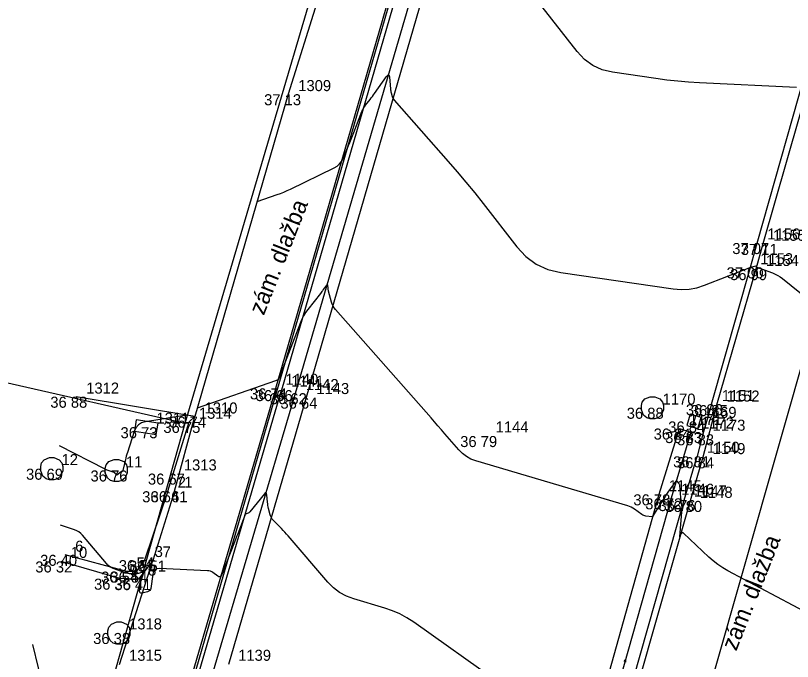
# Model space of a CAD drawing. Extents: x -702257 to -701487, y -1009871 to -1008841.
# Drawn here: x -701724.2 to -701706.61, y -1009209.84 to -1009195.22 of the extents above; entities that cross this region are included whole.
import ezdxf

# ---------------------------------------------------------------- set-up
doc = ezdxf.new("R2010")
doc.units = 0
for name, color, linetype in [('Ex_Major Contours', 7, 'Continuous'), ('Ex_Minor Contours', 7, 'Continuous'), ('Z_body', 7, 'Continuous'), ('Z_body_cisla', 7, 'Continuous'), ('Z_body_vysky_redukovane', 7, 'Continuous'), ('Z_chodnik', 7, 'Continuous'), ('Z_katastr_hranice', 7, 'Continuous'), ('Z_komunikace', 7, 'Continuous'), ('Z_obruba', 7, 'Continuous'), ('Z_pilire', 7, 'Continuous'), ('Z_ploty', 7, 'Continuous'), ('Z_popisy', 7, 'Continuous'), ('Z_rozhranni', 7, 'Continuous'), ('Z_site_kanalizace_znaky', 7, 'Continuous'), ('Z_zlabek', 7, 'Continuous')]:
    doc.layers.add(name, color=color, linetype=linetype)

# ---------------------------------------------------------------- blocks, each defined once
blk = doc.blocks.new('POINT_DISPLAY')
blk.add_line((0, 0), (0, 0))
blk = doc.blocks.new('Z620')
for p, q in [((-0.23, 0.13), (-0.17, 0.2)), ((-0.17, 0.2), (-0.05, 0.25)), ((-0.05, 0.25), (0.05, 0.25)), ((0.05, 0.25), (0.17, 0.2)), ((0.17, 0.2), (0.23, 0.13)), ((-0.25, 0.05), (-0.23, 0.13)), ((-0.25, -0.05), (-0.25, 0.05)), ((0.23, 0.13), (0.25, 0.05)), ((0.25, 0.05), (0.25, -0.05)), ((-0.2, -0.17), (-0.25, -0.05)), ((-0.13, -0.23), (-0.2, -0.17)), ((0.2, -0.17), (0.13, -0.23)), ((0.25, -0.05), (0.2, -0.17)), ((-0.05, -0.25), (-0.13, -0.23)), ((0.05, -0.25), (-0.05, -0.25)), ((0.13, -0.23), (0.05, -0.25))]:
    blk.add_line(p, q)
blk = doc.blocks.new('Z46260')
for p, q in [((0.13, 0.13), (-0.13, 0.13)), ((-0.13, 0.13), (-0.13, -0.13)), ((0.13, 0), (-0.13, 0)), ((0.13, -0.13), (0.13, 0.13)), ((-0.13, -0.13), (0.13, -0.13))]:
    blk.add_line(p, q)
blk = doc.blocks.new('Z666')
for p, q in [((-0.25, 0.13), (-0.25, -0.13)), ((0.25, 0.13), (-0.25, 0.13)), ((0.25, -0.13), (0.25, 0.13)), ((-0.25, -0.13), (0.25, -0.13))]:
    blk.add_line(p, q)

msp = doc.modelspace()

# ---------------------------------------------------------------- linework, layer by layer
at = {"layer": 'Ex_Major Contours'}
msp.add_lwpolyline([(-701718.733, -1009199.433), (-701718.276, -1009199.273), (-701718.2, -1009199.246), (-701718.125, -1009199.216), (-701718.051, -1009199.184), (-701717.978, -1009199.15), (-701716.985, -1009198.668), (-701716.919, -1009198.629), (-701716.863, -1009198.58), (-701716.817, -1009198.522), (-701716.782, -1009198.454), (-701716.66, -1009198.163), (-701716.63, -1009198.091), (-701716.6, -1009198.018), (-701716.571, -1009197.944), (-701716.542, -1009197.871), (-701716.358, -1009197.395), (-701716.341, -1009197.356), (-701716.322, -1009197.319), (-701716.3, -1009197.284), (-701716.276, -1009197.25), (-701716.171, -1009197.118), (-701716.146, -1009197.085), (-701716.12, -1009197.052), (-701716.095, -1009197.018), (-701716.071, -1009196.984), (-701715.799, -1009196.6), (-701715.773, -1009196.57), (-701715.753, -1009196.563), (-701715.739, -1009196.579), (-701715.732, -1009196.618), (-701715.71, -1009196.879), (-701715.708, -1009196.901), (-701715.705, -1009196.923), (-701715.7, -1009196.945), (-701715.695, -1009196.967), (-701715.671, -1009197.055), (-701715.664, -1009197.076), (-701715.654, -1009197.096), (-701715.643, -1009197.115), (-701715.629, -1009197.132), (-701714.405, -1009198.521), (-701714.201, -1009198.756), (-701714.002, -1009198.993), (-701713.805, -1009199.233), (-701713.613, -1009199.477), (-701712.85, -1009200.456), (-701712.644, -1009200.676), (-701712.41, -1009200.846), (-701712.146, -1009200.966), (-701711.854, -1009201.036), (-701709.313, -1009201.409), (-701709.13, -1009201.424), (-701708.95, -1009201.415), (-701708.773, -1009201.383), (-701708.599, -1009201.327), (-701707.59, -1009200.932), (-701707.575, -1009200.926), (-701707.56, -1009200.921), (-701707.544, -1009200.916), (-701707.529, -1009200.912), (-701707.443, -1009200.888), (-701707.44, -1009200.888), (-701707.437, -1009200.888), (-701707.435, -1009200.89), (-701707.434, -1009200.893), (-701707.429, -1009200.906), (-701707.428, -1009200.909), (-701707.426, -1009200.911), (-701707.423, -1009200.913), (-701707.42, -1009200.915), (-701707.061, -1009201.048), (-701707.001, -1009201.073), (-701706.944, -1009201.102), (-701706.889, -1009201.136), (-701706.837, -1009201.174), (-701705.426, -1009202.312)], dxfattribs=at)
at = {"layer": 'Ex_Minor Contours'}
for points in [[(-701706.52, -1009196.851), (-701708.713, -1009196.742), (-701708.961, -1009196.727), (-701709.209, -1009196.706), (-701709.456, -1009196.679), (-701709.702, -1009196.646), (-701710.687, -1009196.501), (-701710.922, -1009196.445), (-701711.133, -1009196.349), (-701711.321, -1009196.212), (-701711.486, -1009196.036), (-701713.561, -1009193.373)], [(-701706.224, -1009208.772), (-701708.07, -1009207.792), (-701708.187, -1009207.726), (-701708.298, -1009207.652), (-701708.403, -1009207.57), (-701708.504, -1009207.481), (-701709.077, -1009206.938), (-701709.084, -1009206.933), (-701709.09, -1009206.931), (-701709.097, -1009206.933), (-701709.104, -1009206.936), (-701709.132, -1009206.958), (-701709.138, -1009206.964), (-701709.143, -1009206.97), (-701709.147, -1009206.977), (-701709.15, -1009206.985), (-701709.161, -1009207.021), (-701709.163, -1009207.028), (-701709.164, -1009207.03), (-701709.165, -1009207.028), (-701709.164, -1009207.021), (-701709.108, -1009206.369), (-701709.108, -1009206.358), (-701709.108, -1009206.356), (-701709.128, -1009206.225), (-701709.131, -1009206.202), (-701709.134, -1009206.18), (-701709.137, -1009206.158), (-701709.139, -1009206.135), (-701709.161, -1009205.863), (-701709.163, -1009205.848), (-701709.167, -1009205.835), (-701709.174, -1009205.822), (-701709.182, -1009205.81), (-701709.219, -1009205.764), (-701709.228, -1009205.755), (-701709.237, -1009205.753), (-701709.246, -1009205.756), (-701709.254, -1009205.765), (-701709.431, -1009206.014), (-701709.462, -1009206.06), (-701709.493, -1009206.106), (-701709.524, -1009206.153), (-701709.553, -1009206.2), (-701709.738, -1009206.502), (-701709.742, -1009206.509), (-701709.746, -1009206.516), (-701709.75, -1009206.523), (-701709.753, -1009206.53), (-701709.767, -1009206.557), (-701709.771, -1009206.563), (-701709.776, -1009206.567), (-701709.782, -1009206.569), (-701709.789, -1009206.569), (-701709.927, -1009206.552), (-701709.952, -1009206.547), (-701709.976, -1009206.539), (-701709.999, -1009206.529), (-701710.02, -1009206.515), (-701710.188, -1009206.397), (-701710.223, -1009206.374), (-701710.26, -1009206.354), (-701710.299, -1009206.337), (-701710.339, -1009206.323), (-701713.781, -1009205.303), (-701713.892, -1009205.261), (-701713.993, -1009205.206), (-701714.084, -1009205.137), (-701714.167, -1009205.053), (-701714.479, -1009204.69), (-701714.557, -1009204.599), (-701714.636, -1009204.508), (-701714.715, -1009204.418), (-701714.794, -1009204.328), (-701716.957, -1009201.873), (-701716.986, -1009201.836), (-701717.011, -1009201.796), (-701717.031, -1009201.753), (-701717.046, -1009201.708), (-701717.114, -1009201.462), (-701717.118, -1009201.445), (-701717.122, -1009201.428), (-701717.124, -1009201.41), (-701717.126, -1009201.393), (-701717.132, -1009201.323), (-701717.134, -1009201.31), (-701717.139, -1009201.304), (-701717.146, -1009201.307), (-701717.155, -1009201.317), (-701717.232, -1009201.426), (-701717.248, -1009201.449), (-701717.265, -1009201.471), (-701717.282, -1009201.494), (-701717.299, -1009201.516), (-701717.583, -1009201.876), (-701717.634, -1009201.944), (-701717.679, -1009202.017), (-701717.718, -1009202.092), (-701717.752, -1009202.17), (-701718.242, -1009203.437), (-701718.247, -1009203.449), (-701718.251, -1009203.46), (-701718.253, -1009203.462), (-701718.254, -1009203.465), (-701718.256, -1009203.466), (-701718.259, -1009203.468), (-701718.291, -1009203.483), (-701718.297, -1009203.486), (-701718.303, -1009203.489), (-701718.309, -1009203.491), (-701718.316, -1009203.494), (-701720.086, -1009204.113)], [(-701720.332, -1009204.268), (-701721.259, -1009204.417), (-701721.347, -1009204.442), (-701721.419, -1009204.487), (-701721.474, -1009204.551), (-701721.512, -1009204.634), (-701721.667, -1009205.111), (-701721.68, -1009205.152), (-701721.692, -1009205.194), (-701721.703, -1009205.235), (-701721.714, -1009205.277), (-701721.772, -1009205.514), (-701721.774, -1009205.521), (-701721.778, -1009205.526), (-701721.782, -1009205.531), (-701721.787, -1009205.536), (-701721.811, -1009205.551), (-701721.817, -1009205.555), (-701721.822, -1009205.56), (-701721.828, -1009205.564), (-701721.833, -1009205.568), (-701721.886, -1009205.613), (-701721.89, -1009205.616), (-701721.894, -1009205.619), (-701721.904, -1009205.622), (-701721.907, -1009205.623), (-701721.909, -1009205.623), (-701721.911, -1009205.622), (-701721.912, -1009205.62), (-701721.941, -1009205.586), (-701721.947, -1009205.58), (-701721.953, -1009205.575), (-701721.96, -1009205.571), (-701721.968, -1009205.568), (-701722.084, -1009205.529), (-701722.106, -1009205.521), (-701722.128, -1009205.513), (-701722.149, -1009205.503), (-701722.17, -1009205.493), (-701723.206, -1009204.965)], [(-701713.275, -1009210.31), (-701715.185, -1009208.955), (-701715.338, -1009208.856), (-701715.497, -1009208.77), (-701715.663, -1009208.697), (-701715.836, -1009208.638), (-701716.54, -1009208.43), (-701716.709, -1009208.367), (-701716.863, -1009208.282), (-701717.004, -1009208.175), (-701717.131, -1009208.047), (-701718.03, -1009207.001), (-701718.067, -1009206.959), (-701718.104, -1009206.917), (-701718.142, -1009206.877), (-701718.181, -1009206.837), (-701718.363, -1009206.651), (-701718.387, -1009206.623), (-701718.407, -1009206.593), (-701718.422, -1009206.561), (-701718.433, -1009206.526), (-701718.47, -1009206.382), (-701718.479, -1009206.346), (-701718.486, -1009206.31), (-701718.491, -1009206.274), (-701718.495, -1009206.237), (-701718.51, -1009206.069), (-701718.516, -1009206.038), (-701718.528, -1009206.025), (-701718.545, -1009206.029), (-701718.567, -1009206.052), (-701718.894, -1009206.458), (-701718.902, -1009206.467), (-701718.911, -1009206.474), (-701718.922, -1009206.481), (-701718.933, -1009206.486), (-701718.979, -1009206.505), (-701718.99, -1009206.51), (-701718.999, -1009206.517), (-701719.006, -1009206.526), (-701719.011, -1009206.537), (-701719.147, -1009206.892), (-701719.171, -1009206.955), (-701719.196, -1009207.017), (-701719.22, -1009207.08), (-701719.245, -1009207.143), (-701719.54, -1009207.891), (-701719.554, -1009207.916), (-701719.572, -1009207.929), (-701719.594, -1009207.928), (-701719.62, -1009207.915), (-701719.731, -1009207.834), (-701719.759, -1009207.816), (-701719.789, -1009207.803), (-701719.821, -1009207.795), (-701719.854, -1009207.791), (-701720.941, -1009207.742), (-701720.999, -1009207.747), (-701721.043, -1009207.77), (-701721.074, -1009207.809), (-701721.091, -1009207.865), (-701721.139, -1009208.189), (-701721.147, -1009208.218), (-701721.162, -1009208.24), (-701721.183, -1009208.256), (-701721.21, -1009208.266), (-701721.337, -1009208.296), (-701721.362, -1009208.299), (-701721.379, -1009208.292), (-701721.388, -1009208.276), (-701721.39, -1009208.251), (-701721.381, -1009208.134), (-701721.377, -1009208.104), (-701721.372, -1009208.075), (-701721.366, -1009208.047), (-701721.357, -1009208.019), (-701721.3, -1009207.851), (-701721.296, -1009207.833), (-701721.3, -1009207.823), (-701721.31, -1009207.819), (-701721.328, -1009207.822), (-701721.42, -1009207.851), (-701721.437, -1009207.856), (-701721.455, -1009207.86), (-701721.473, -1009207.862), (-701721.491, -1009207.862), (-701721.571, -1009207.862), (-701721.586, -1009207.862), (-701721.6, -1009207.861), (-701721.614, -1009207.86), (-701721.628, -1009207.858), (-701721.685, -1009207.848), (-701721.699, -1009207.846), (-701721.713, -1009207.842), (-701721.727, -1009207.838), (-701721.741, -1009207.833), (-701721.988, -1009207.737), (-701722.032, -1009207.717), (-701722.073, -1009207.692), (-701722.11, -1009207.661), (-701722.143, -1009207.626), (-701722.685, -1009206.985), (-701722.724, -1009206.945), (-701722.766, -1009206.912), (-701722.813, -1009206.885), (-701722.864, -1009206.864), (-701723.183, -1009206.758)], [(-701723.555, -1009210.517), (-701723.805, -1009209.46)], [(-701710.381, -1009209.858), (-701710.385, -1009209.826), (-701710.395, -1009209.813), (-701710.409, -1009209.819), (-701710.429, -1009209.846)]]:
    msp.add_lwpolyline(points, dxfattribs=at)
at = {"layer": 'Z_chodnik'}
for p, q in [((-701720.6, -1009205.99), (-701720.14, -1009204.3)), ((-701720.6, -1009205.99), (-701721.09, -1009207.56)), ((-701721.84, -1009207.97), (-701723.17, -1009207.58)), ((-701721.09, -1009207.56), (-701721.42, -1009207.98)), ((-701721.42, -1009207.98), (-701721.84, -1009207.97))]:
    msp.add_line(p, q, dxfattribs=at)
at = {"layer": 'Z_katastr_hranice'}
for p, q in [((-701720.43, -1009211.13), (-701708.88, -1009171.29)), ((-701720.36, -1009204.45), (-701715.18, -1009186.89)), ((-701705.38, -1009199.53), (-701735.58, -1009305.62)), ((-701727.34, -1009202.86), (-701720.36, -1009204.45)), ((-701723.03, -1009213.93), (-701720.36, -1009204.45))]:
    msp.add_line(p, q, dxfattribs=at)
at = {"layer": 'Z_komunikace'}
for p, q in [((-701715.02, -1009192.81), (-701718.18, -1009203.7)), ((-701707.41, -1009200.37), (-701706.03, -1009195.49)), ((-701707.56, -1009200.92), (-701707.41, -1009200.37)), ((-701708.44, -1009204.02), (-701707.56, -1009200.92)), ((-701721.16, -1009213.9), (-701718.18, -1009203.7)), ((-701708.44, -1009204.02), (-701708.64, -1009204.7)), ((-701708.64, -1009204.7), (-701708.77, -1009205.2)), ((-701709.06, -1009206.19), (-701708.77, -1009205.2)), ((-701712.07, -1009216.78), (-701709.06, -1009206.19))]:
    msp.add_line(p, q, dxfattribs=at)
at = {"layer": 'Z_obruba'}
for p, q in [((-701718.31, -1009203.66), (-701715.15, -1009192.76)), ((-701705.9, -1009195.55), (-701707.28, -1009200.39)), ((-701707.28, -1009200.39), (-701707.44, -1009200.96)), ((-701707.44, -1009200.96), (-701708.33, -1009204.04)), ((-701718.31, -1009203.66), (-701721.29, -1009213.86)), ((-701708.33, -1009204.04), (-701708.64, -1009205.22)), ((-701720.75, -1009205.99), (-701720.27, -1009204.42)), ((-701708.64, -1009205.22), (-701708.93, -1009206.21)), ((-701720.75, -1009205.99), (-701721.28, -1009207.55)), ((-701708.93, -1009206.21), (-701711.95, -1009216.82)), ((-701721.68, -1009207.81), (-701723.08, -1009207.43)), ((-701721.28, -1009207.55), (-701721.47, -1009207.81)), ((-701721.47, -1009207.81), (-701721.68, -1009207.81))]:
    msp.add_line(p, q, dxfattribs=at)
at = {"layer": 'Z_ploty'}
for p, q in [((-701717.17, -1009194.27), (-701718.03, -1009197)), ((-701718.03, -1009197), (-701720.14, -1009204.3)), ((-701720.14, -1009204.3), (-701722.83, -1009203.85))]:
    msp.add_line(p, q, dxfattribs=at)
at = {"layer": 'Z_rozhranni'}
for p, q in [((-701720.27, -1009204.42), (-701720.14, -1009204.3)), ((-701721.85, -1009209.91), (-701721.09, -1009207.56))]:
    msp.add_line(p, q, dxfattribs=at)
at = {"layer": 'Z_zlabek'}
for p, q in [((-701717.86, -1009203.77), (-701714.68, -1009192.89)), ((-701714.46, -1009192.96), (-701717.62, -1009203.87)), ((-701720.87, -1009213.94), (-701717.86, -1009203.77)), ((-701717.62, -1009203.87), (-701719.38, -1009209.91)), ((-701709.63, -1009206.06), (-701709.17, -1009204.57)), ((-701709.17, -1009204.57), (-701708.91, -1009204.65)), ((-701708.91, -1009204.65), (-701709.36, -1009206.15)), ((-701708.91, -1009204.65), (-701708.64, -1009204.7)), ((-701712.6, -1009216.63), (-701709.63, -1009206.06)), ((-701709.36, -1009206.15), (-701712.34, -1009216.69))]:
    msp.add_line(p, q, dxfattribs=at)

# ---------------------------------------------------------------- block references
at = {"layer": 'Z_body'}
for p in [(-701718.03, -1009197), (-701707.41, -1009200.37), (-701707.28, -1009200.39), (-701707.56, -1009200.92), (-701707.44, -1009200.96), (-701718.31, -1009203.66), (-701718.18, -1009203.7), (-701722.83, -1009203.85), (-701717.86, -1009203.77), (-701717.62, -1009203.87), (-701709.78, -1009204.1), (-701708.44, -1009204.02), (-701708.33, -1009204.04), (-701720.27, -1009204.42), (-701720.14, -1009204.3), (-701708.84, -1009204.41), (-701721.24, -1009204.54), (-701709.17, -1009204.57), (-701713.55, -1009204.74), (-701708.91, -1009204.65), (-701708.64, -1009204.7), (-701708.77, -1009205.2), (-701708.64, -1009205.22), (-701723.38, -1009205.48), (-701721.92, -1009205.52), (-701720.62, -1009205.59), (-701720.75, -1009205.99), (-701720.6, -1009205.99), (-701709.63, -1009206.06), (-701709.36, -1009206.15), (-701709.06, -1009206.19), (-701708.93, -1009206.21), (-701723.08, -1009207.43), (-701723.17, -1009207.58), (-701721.28, -1009207.55), (-701721.09, -1009207.56), (-701721.84, -1009207.97), (-701721.68, -1009207.81), (-701721.47, -1009207.81), (-701721.42, -1009207.98), (-701721.86, -1009209.2)]:
    msp.add_blockref('POINT_DISPLAY', p, dxfattribs=at)
at = {"layer": 'Z_pilire', "rotation": -9.000000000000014}
msp.add_blockref('Z666', (-701721.24, -1009204.54), dxfattribs=at)
at = {"layer": 'Z_site_kanalizace_znaky'}
for p in [(-701709.78, -1009204.1), (-701723.38, -1009205.48), (-701721.92, -1009205.52), (-701721.86, -1009209.2)]:
    msp.add_blockref('Z620', p, dxfattribs=at)
at = {"layer": 'Z_site_kanalizace_znaky', "rotation": 73.8}
msp.add_blockref('Z46260', (-701708.84, -1009204.41), dxfattribs=at)

# ---------------------------------------------------------------- texts
at = {"layer": 'Z_body_cisla'}
for s, p in [('1309', (-701717.8, -1009196.93)), ('1156', (-701707.18, -1009200.29)), ('1155', (-701707.05, -1009200.32)), ('1153', (-701707.34, -1009200.85)), ('1154', (-701707.21, -1009200.89)), ('1140', (-701718.09, -1009203.58)), ('1141', (-701717.96, -1009203.62)), ('1312', (-701722.6, -1009203.78)), ('1142', (-701717.63, -1009203.7)), ('1143', (-701717.39, -1009203.79)), ('1151', (-701708.21, -1009203.95)), ('1152', (-701708.1, -1009203.96)), ('1170', (-701709.55, -1009204.03)), ('1314', (-701720.05, -1009204.35)), ('1310', (-701719.92, -1009204.23)), ('1169', (-701708.62, -1009204.33)), ('1311', (-701721.01, -1009204.46)), ('1171', (-701708.95, -1009204.49)), ('1144', (-701713.33, -1009204.66)), ('1172', (-701708.68, -1009204.57)), ('1173', (-701708.42, -1009204.62)), ('1150', (-701708.55, -1009205.12)), ('1149', (-701708.42, -1009205.15)), ('12', (-701723.16, -1009205.4)), ('11', (-701721.7, -1009205.45)), ('1313', (-701720.39, -1009205.52)), ('2', (-701720.53, -1009205.91)), ('1', (-701720.38, -1009205.91)), ('1145', (-701709.41, -1009205.99)), ('1146', (-701709.13, -1009206.07)), ('1147', (-701708.84, -1009206.11)), ('1148', (-701708.71, -1009206.14)), ('10', (-701722.95, -1009207.5)), ('6', (-701722.85, -1009207.36)), ('3', (-701721.05, -1009207.48)), ('7', (-701720.87, -1009207.49)), ('5', (-701721.46, -1009207.74)), ('4', (-701721.25, -1009207.74)), ('9', (-701721.62, -1009207.9)), ('8', (-701721.2, -1009207.9)), ('1318', (-701721.63, -1009209.12)), ('1315', (-701721.63, -1009209.83)), ('1139', (-701719.16, -1009209.83))]:
    msp.add_text(s, height=0.25, dxfattribs=at).set_placement(p)
at = {"layer": 'Z_body_vysky_redukovane'}
for s, p in [('37 13', (-701718.572, -1009197.25)), ('37 07', (-701707.973, -1009200.62)), ('37 11', (-701707.78, -1009200.64)), ('37 00', (-701708.102, -1009201.17)), ('36 99', (-701708.023, -1009201.21)), ('36 74', (-701718.893, -1009203.91)), ('36 66', (-701718.763, -1009203.95)), ('36 88', (-701723.413, -1009204.1)), ('36 62', (-701718.443, -1009204.02)), ('36 64', (-701718.203, -1009204.12)), ('36 88', (-701710.363, -1009204.35)), ('36 86', (-701709.023, -1009204.27)), ('36 85', (-701708.913, -1009204.29)), ('36 75', (-701720.853, -1009204.67)), ('36 74', (-701720.723, -1009204.55)), ('36 84', (-701709.423, -1009204.66)), ('36 73', (-701721.823, -1009204.79)), ('36 84', (-701709.753, -1009204.82)), ('36 79', (-701714.133, -1009204.99)), ('36 83', (-701709.493, -1009204.9)), ('36 83', (-701709.223, -1009204.95)), ('36 81', (-701709.312, -1009205.45)), ('36 84', (-701709.223, -1009205.47)), ('36 69', (-701723.963, -1009205.73)), ('36 76', (-701722.503, -1009205.77)), ('36 67', (-701721.203, -1009205.84)), ('36 64', (-701721.333, -1009206.24)), ('36 61', (-701721.142, -1009206.24)), ('36 78', (-701710.213, -1009206.31)), ('36 72', (-701709.943, -1009206.4)), ('36 76', (-701709.643, -1009206.44)), ('36 80', (-701709.493, -1009206.46)), ('36 40', (-701723.643, -1009207.68)), ('36 32', (-701723.753, -1009207.83)), ('36 55', (-701721.863, -1009207.8)), ('36 51', (-701721.632, -1009207.81)), ('36 35', (-701722.423, -1009208.22)), ('36 54', (-701722.263, -1009208.06)), ('36 54', (-701722.053, -1009208.06)), ('36 41', (-701721.962, -1009208.23)), ('36 38', (-701722.443, -1009209.45))]:
    msp.add_text(s, height=0.25, dxfattribs=at).set_placement(p)
at = {"layer": 'Z_popisy'}
for p in [(-701718.58, -1009202.025), (-701707.883, -1009209.623)]:
    msp.add_text('zám. dlažba', height=0.38, rotation=68.4, dxfattribs=at).set_placement(p)

doc.saveas('drawing.dxf')
